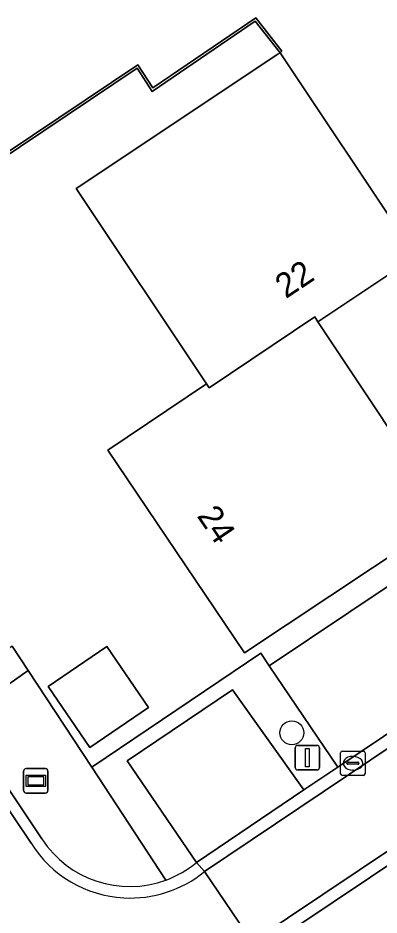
# Model space of a CAD drawing. Extents: x 158793 to 159888, y 384317 to 385256.
# Drawn here: x 158956.72 to 158971.47, y 384545.92 to 384582.61 of the extents above; entities that cross this region are included whole.
import ezdxf

# ---------------------------------------------------------------- set-up
doc = ezdxf.new("R2010")
doc.units = 0
for name, color, linetype in [('IMGEO_Boom', 7, 'Continuous'), ('IMGEO_Erf', 7, 'Continuous'), ('IMGEO_Groenvoorziening', 7, 'Continuous'), ('IMGEO_Haag', 7, 'Continuous'), ('IMGEO_Hek', 7, 'Continuous'), ('IMGEO_Kolk', 7, 'Continuous'), ('IMGEO_Lichtmast', 7, 'Continuous'), ('IMGEO_Pand', 7, 'Continuous'), ('IMGEO_Pand_nummerreeks', 7, 'Continuous'), ('IMGEO_Parkeervlak_open', 7, 'Continuous'), ('IMGEO_Rijbaan_lokaal_open', 7, 'Continuous'), ('IMGEO_Straatnaambord', 7, 'Continuous'), ('IMGEO_Voetpad_open', 7, 'Continuous')]:
    doc.layers.add(name, color=color, linetype=linetype)

msp = doc.modelspace()

# ---------------------------------------------------------------- linework, layer by layer
at = {"layer": 'IMGEO_Boom'}
msp.add_circle((158967.908, 384553.377), 0.489, dxfattribs=at)
at = {"layer": 'IMGEO_Erf'}
msp.add_lwpolyline([(158956.488, 384556.918), (158957.14, 384555.926), (158959.736, 384551.973), (158966.637, 384556.632), (158966.983, 384556.12), (158973.495, 384560.47), (158974.837, 384561.367), (158974.292, 384562.184), (158972.943, 384561.285), (158965.971, 384556.642), (158960.393, 384564.934), (158964.417, 384567.646), (158959.094, 384575.635), (158967.334, 384581.124), (158967.425, 384581.185), (158966.416, 384582.472), (158962.205, 384579.606), (158961.595, 384580.554), (158951.056, 384573.478)], dxfattribs=at)
for points in [[(158980.837, 384572.844), (158983.282, 384574.473), (158983.363, 384574.527), (158980.737, 384578.44), (158972.715, 384573.244), (158972.98, 384572.846), (158968.969, 384570.174), (158974.292, 384562.184), (158974.837, 384561.367), (158977.604, 384557.222), (158981.241, 384559.671), (158980.589, 384560.65), (158975.039, 384568.982), (158976.532, 384569.976), (158975.079, 384572.157), (158979.384, 384575.025)], [(158960.358, 384556.906), (158962.057, 384554.407), (158959.652, 384552.772), (158957.953, 384555.271)]]:
    msp.add_lwpolyline(points, close=True, dxfattribs=at)
at = {"layer": 'IMGEO_Groenvoorziening'}
for points in [[(158949.77, 384572.742), (158961.624, 384580.694), (158962.235, 384579.747), (158966.437, 384582.607), (158967.504, 384581.247), (158967.425, 384581.185), (158972.561, 384573.474), (158980.537, 384578.738), (158980.122, 384579.356), (158985.232, 384582.815)], [(158961.181, 384552.224), (158965.488, 384555.132), (158968.395, 384551.05), (158969.787, 384551.977), (158966.983, 384556.12), (158966.637, 384556.632), (158959.736, 384551.973), (158962.768, 384547.356)], [(158959.736, 384551.973), (158957.14, 384555.926), (158954.391, 384553.986), (158957.7, 384549.033)], [(158962.768, 384547.356), (158959.736, 384551.973)], [(158964.019, 384548.077), (158961.181, 384552.224)]]:
    msp.add_lwpolyline(points, dxfattribs=at)
msp.add_lwpolyline([(158961.595, 384580.554), (158962.205, 384579.606), (158966.416, 384582.472), (158967.425, 384581.185), (158967.504, 384581.247), (158966.437, 384582.607), (158962.235, 384579.747), (158961.624, 384580.694), (158949.77, 384572.742), (158949.825, 384572.659), (158951.056, 384573.478)], close=True, dxfattribs=at)
for centre, radius, start, end in [((158961.285, 384551.371), 4.28, 213.1084, 290.2728), ((158961.296, 384551.356), 4.263, 290.2054, 309.7076)]:
    msp.add_arc(centre, radius, start, end, dxfattribs=at)
at = {"layer": 'IMGEO_Haag'}
msp.add_lwpolyline([(158951.056, 384573.478), (158961.595, 384580.554), (158962.205, 384579.606), (158966.416, 384582.472), (158967.425, 384581.185), (158967.504, 384581.247), (158966.437, 384582.607), (158962.235, 384579.747), (158961.624, 384580.694), (158949.77, 384572.742), (158949.825, 384572.659)], close=True, dxfattribs=at)
for points in [[(158961.181, 384552.224), (158965.488, 384555.132), (158968.395, 384551.05), (158969.787, 384551.977), (158966.983, 384556.12), (158966.637, 384556.632), (158959.736, 384551.973), (158962.768, 384547.356)], [(158964.019, 384548.077), (158961.181, 384552.224)]]:
    msp.add_lwpolyline(points, dxfattribs=at)
msp.add_arc((158961.296, 384551.356), 4.263, 290.2054, 309.7076, dxfattribs=at)
at = {"layer": 'IMGEO_Hek'}
msp.add_lwpolyline([(158951.056, 384573.478), (158961.595, 384580.554), (158962.205, 384579.606), (158966.416, 384582.472), (158967.425, 384581.185)], dxfattribs=at)
at = {"layer": 'IMGEO_Kolk'}
for p, q in [((158969.902, 384551.704), (158969.902, 384552.556)), ((158969.977, 384552.63), (158970.829, 384552.63)), ((158970.39, 384552.41), (158970.415, 384552.41)), ((158970.903, 384552.556), (158970.903, 384551.704)), ((158970.161, 384552.124), (158970.161, 384552.136)), ((158970.599, 384552.087), (158970.201, 384552.087)), ((158970.204, 384552.173), (158970.602, 384552.173)), ((158970.645, 384552.136), (158970.645, 384552.124)), ((158970.829, 384551.63), (158969.977, 384551.63)), ((158970.413, 384551.85), (158970.388, 384551.85))]:
    msp.add_line(p, q, dxfattribs=at)
for points in [[(158969.902, 384551.704), (158969.902, 384552.556)], [(158969.977, 384552.63), (158970.829, 384552.63)], [(158970.903, 384552.556), (158970.903, 384551.704)], [(158970.829, 384551.63), (158969.977, 384551.63)]]:
    msp.add_lwpolyline(points, dxfattribs=at)
for centre, radius, start, end in [((158969.979, 384552.554), 0.0765, 91.552, 178.448), ((158969.979, 384552.554), 0.0765, 91.552, 178.448), ((158970.827, 384552.554), 0.0765, 1.552, 88.448), ((158970.827, 384552.554), 0.0765, 1.552, 88.448), ((158970.201, 384552.133), 0.0403, 85.8775, 175.7526), ((158970.198, 384552.123), 0.0366, 178.938, 274.7102), ((158970.602, 384552.13), 0.043, 264.8664, 352.4533), ((158970.606, 384552.135), 0.0386, 1.7309, 96.639), ((158969.979, 384551.706), 0.0765, 181.552, 268.448), ((158969.979, 384551.706), 0.0765, 181.552, 268.448), ((158970.827, 384551.706), 0.0765, 271.552, 358.448), ((158970.827, 384551.706), 0.0765, 271.552, 358.448)]:
    msp.add_arc(centre, radius, start, end, dxfattribs=at)
for centre, major_axis, ratio, start_param, end_param in [((158970.389, 384552.13), (-0.387, 0.002), 0.722429, 4.712389, 7.853982), ((158970.414, 384552.13), (-0.39, 0.002), 0.717154, 1.570796, 4.712389)]:
    msp.add_ellipse(centre, major_axis=major_axis, ratio=ratio, start_param=start_param, end_param=end_param, dxfattribs=at)
at = {"layer": 'IMGEO_Lichtmast'}
for p, q in [((158968.047, 384551.96), (158968.047, 384552.76)), ((158968.047, 384552.76), (158968.047, 384551.96)), ((158968.147, 384552.86), (158968.937, 384552.86)), ((158968.937, 384552.86), (158968.147, 384552.86)), ((158969.037, 384552.76), (158969.037, 384551.96)), ((158969.037, 384551.96), (158969.037, 384552.76)), ((158968.937, 384551.86), (158968.147, 384551.86)), ((158968.147, 384551.86), (158968.937, 384551.86))]:
    msp.add_line(p, q, dxfattribs=at)
msp.add_lwpolyline([(158968.467, 384552.735), (158968.617, 384552.735), (158968.617, 384551.985), (158968.467, 384551.985), (158968.467, 384552.735)], dxfattribs=at)
for centre, start, end in [((158968.147, 384552.76), 90, 180), ((158968.147, 384552.76), 90, 180), ((158968.937, 384552.76), 0, 90), ((158968.937, 384552.76), 360, 90), ((158968.147, 384551.96), 180, 270), ((158968.147, 384551.96), 180, 270), ((158968.937, 384551.96), 270, 0), ((158968.937, 384551.96), 270, 0)]:
    msp.add_arc(centre, 0.1, start, end, dxfattribs=at)
at = {"layer": 'IMGEO_Pand'}
for points in [[(158967.425, 384581.185), (158967.334, 384581.124), (158959.094, 384575.635), (158964.417, 384567.646), (158964.528, 384567.481), (158968.844, 384570.38), (158968.969, 384570.174), (158972.98, 384572.846), (158972.715, 384573.244), (158972.71, 384573.251), (158972.561, 384573.474)], [(158968.969, 384570.174), (158968.844, 384570.38), (158964.528, 384567.481), (158964.417, 384567.646), (158960.393, 384564.934), (158965.971, 384556.642), (158972.943, 384561.285), (158974.292, 384562.184)], [(158959.652, 384552.772), (158962.057, 384554.407), (158960.358, 384556.906), (158957.953, 384555.271)]]:
    msp.add_lwpolyline(points, close=True, dxfattribs=at)
at = {"layer": 'IMGEO_Parkeervlak_open'}
for points in [[(158976.294, 384556.34), (158973.495, 384560.47), (158966.983, 384556.12), (158969.787, 384551.977)], [(158968.395, 384551.05), (158965.488, 384555.132), (158961.181, 384552.224), (158964.019, 384548.077)]]:
    msp.add_lwpolyline(points, close=True, dxfattribs=at)
at = {"layer": 'IMGEO_Rijbaan_lokaal_open'}
for points in [[(158954.391, 384553.986), (158953.728, 384554.978), (158949.098, 384561.908), (158946.024, 384566.517), (158939.545, 384576.181), (158939.124, 384575.906), (158957.261, 384548.86)], [(158957.261, 384548.86), (158939.124, 384575.906), (158934.884, 384573.077), (158938.217, 384568.343), (158938.247, 384568.298), (158938.8, 384567.475), (158948.753, 384552.386), (158955.173, 384543.047)], [(158957.7, 384549.033), (158954.391, 384553.986)], [(158964.339, 384547.701), (158964.019, 384548.077)], [(158966.286, 384544.822), (158964.339, 384547.701)]]:
    msp.add_lwpolyline(points, dxfattribs=at)
for points in [[(158996.282, 384569.174), (158996.007, 384569.58), (158994.696, 384568.729), (158989.578, 384565.283), (158981.241, 384559.671), (158977.604, 384557.222), (158976.294, 384556.34), (158969.787, 384551.977), (158968.395, 384551.05), (158964.019, 384548.077), (158964.339, 384547.701)], [(158998.238, 384566.258), (158998.676, 384566.552), (158996.731, 384569.476), (158996.282, 384569.174), (158964.339, 384547.701), (158966.286, 384544.822)], [(158998.536, 384565.846), (158998.238, 384566.258), (158966.286, 384544.822), (158966.547, 384544.403)]]:
    msp.add_lwpolyline(points, close=True, dxfattribs=at)
for centre, radius, start, end in [((158961.285, 384551.371), 4.28, 213.1084, 290.2728), ((158961.309, 384551.396), 4.777, 212.0708, 266.7718), ((158961.309, 384551.396), 4.777, 212.0708, 266.7718), ((158961.296, 384551.356), 4.263, 290.2054, 309.7076), ((158961.312, 384551.395), 4.776, 266.7339, 309.3318), ((158961.312, 384551.395), 4.776, 266.7339, 309.3318)]:
    msp.add_arc(centre, radius, start, end, dxfattribs=at)
at = {"layer": 'IMGEO_Straatnaambord'}
for p, q in [((158956.954, 384551.011), (158956.954, 384551.811)), ((158956.954, 384551.811), (158956.954, 384551.011)), ((158957.054, 384551.911), (158957.844, 384551.911)), ((158957.844, 384551.911), (158957.054, 384551.911)), ((158957.944, 384551.811), (158957.944, 384551.011)), ((158957.944, 384551.011), (158957.944, 384551.811)), ((158957.844, 384550.911), (158957.054, 384550.911)), ((158957.054, 384550.911), (158957.844, 384550.911))]:
    msp.add_line(p, q, dxfattribs=at)
for points in [[(158957.055, 384551.643), (158957.843, 384551.643), (158957.843, 384551.179), (158957.055, 384551.179), (158957.055, 384551.643)], [(158957.12, 384551.578), (158957.12, 384551.244), (158957.778, 384551.244), (158957.778, 384551.578), (158957.12, 384551.578)]]:
    msp.add_lwpolyline(points, dxfattribs=at)
for centre, start, end in [((158957.054, 384551.811), 90, 180), ((158957.054, 384551.811), 90, 180), ((158957.844, 384551.811), 0, 90), ((158957.844, 384551.811), 360, 90), ((158957.054, 384551.011), 180, 270), ((158957.054, 384551.011), 180, 270), ((158957.844, 384551.011), 270, 0), ((158957.844, 384551.011), 270, 0)]:
    msp.add_arc(centre, 0.1, start, end, dxfattribs=at)
at = {"layer": 'IMGEO_Voetpad_open'}
msp.add_lwpolyline([(159028.203, 384521.638), (158998.536, 384565.846), (158966.547, 384544.403), (158966.333, 384544.252)], dxfattribs=at)
msp.add_lwpolyline([(158957.14, 384555.926), (158956.488, 384556.918), (158953.728, 384554.978), (158954.391, 384553.986)], close=True, dxfattribs=at)

# ---------------------------------------------------------------- texts
at = {"layer": 'IMGEO_Pand_nummerreeks'}
for s, rotation, p in [('22', 33.6727, (158967.662, 384571.106)), ('24', 303.9304, (158964.009, 384562.245))]:
    msp.add_text(s, height=1, rotation=rotation, dxfattribs=at).set_placement(p)

doc.saveas('drawing.dxf')
